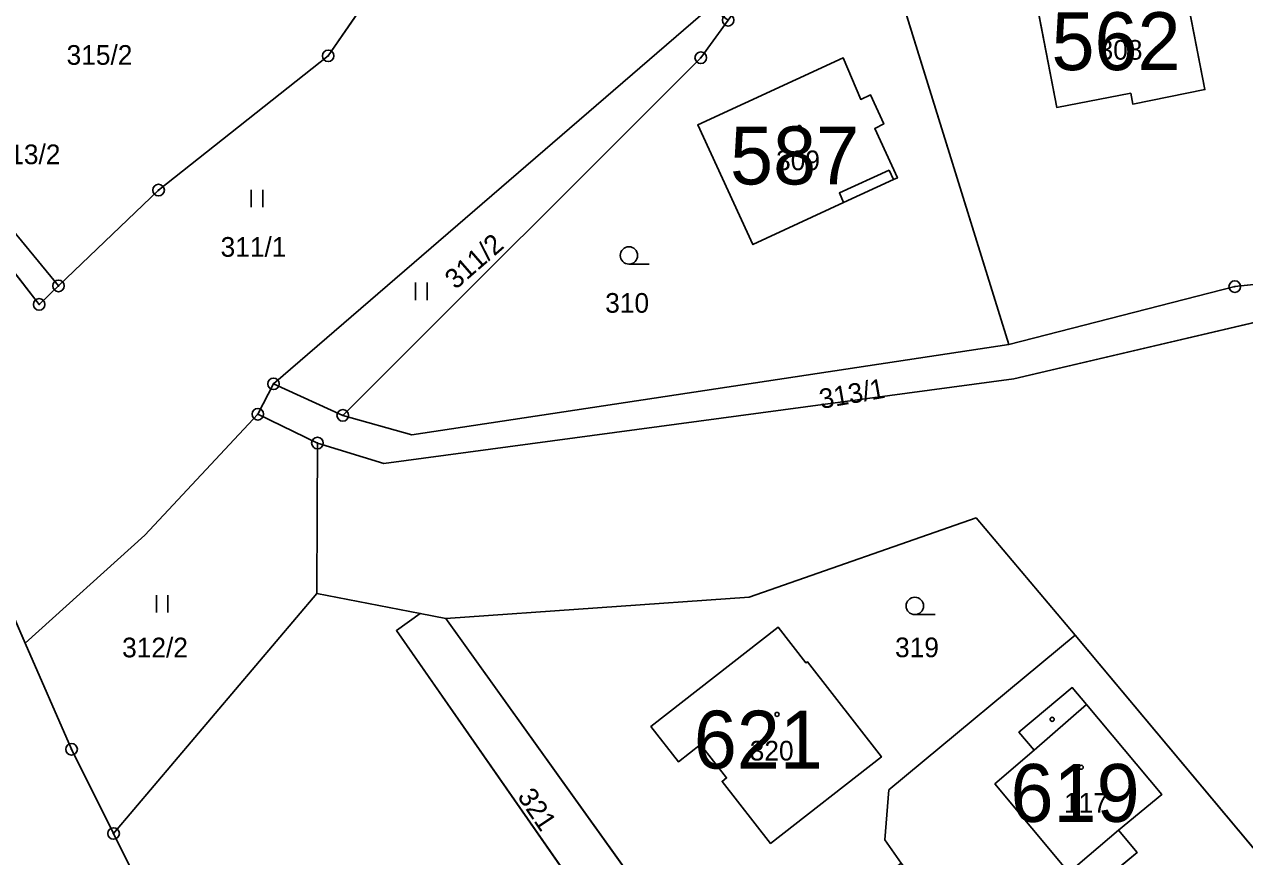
# Model space of a CAD drawing. Extents: x -689422 to -685210, y -987725 to -982160.
# Drawn here: x -687545.1 to -687439.7, y -985655.4 to -985583.5 of the extents above; entities that cross this region are included whole.
import ezdxf

# ---------------------------------------------------------------- set-up
doc = ezdxf.new("R2010")
doc.units = 0
for name, color, linetype in [('KN_Budovy', 7, 'Continuous'), ('KN_Budovy_cisla_domovni', 7, 'Continuous'), ('KN_Hranice_parcel', 7, 'Continuous'), ('KN_Hranice_parcel_vnitrni_kresba', 7, 'Continuous'), ('KN_Parcelni cisla', 7, 'Continuous'), ('KN_Polygon parcely', 7, 'Continuous'), ('KN_POZEMKY_OSTATNI PLOCHA', 7, 'Continuous'), ('KN_POZEMKY_TTP', 7, 'Continuous'), ('KN_POZEMKY_ZAHRADA', 7, 'Continuous'), ('KN_POZEMKY_ZASTAVENA PLOCHA', 7, 'Continuous'), ('KN_VYUZITI_17_ostatni plocha_ostatni komunikace', 7, 'Continuous'), ('KN_Značky bodu BP', 7, 'Continuous'), ('KN_Značky budov', 7, 'Continuous'), ('KN_Značky kultur', 7, 'Continuous')]:
    doc.layers.add(name, color=color, linetype=linetype)

msp = doc.modelspace()

# ---------------------------------------------------------------- linework, layer by layer
at = {"layer": 'KN_Budovy'}
for points in [[(-687457.78, -985580.96), (-687455.91, -985590.62), (-687449.52, -985589.4), (-687449.34, -985590.34), (-687443.11, -985589.08), (-687445.19, -985578.43)], [(-687470.4, -985596.04), (-687470.02, -985596.86), (-687469.69, -985596.72), (-687471.65, -985592.44), (-687470.87, -985592.05), (-687472.01, -985589.54), (-687472.86, -985589.93), (-687474.37, -985586.34), (-687486.94, -985592.14), (-687482.18, -985602.48), (-687474.34, -985598.85), (-687474.7, -985598.01)], [(-687480, -985635.54), (-687490.99, -985644.13), (-687488.61, -985647.18), (-687486.69, -985645.69), (-687484.45, -985648.57), (-687484.84, -985648.87), (-687480.65, -985654.24), (-687471.07, -985646.76), (-687477.45, -985638.54), (-687477.59, -985638.64)], [(-687450.57, -985653.1), (-687446.82, -985650), (-687453.33, -985642.24), (-687457.87, -985646.16), (-687461.26, -985649.09), (-687454.88, -985656.75)]]:
    msp.add_lwpolyline(points, close=True, dxfattribs=at)
at = {"layer": 'KN_Hranice_parcel'}
for p, q in [((-687473.4, -985568.15), (-687460.07, -985611.1)), ((-687523.61, -985614.51), (-687485.88, -985581.95)), ((-687545.06, -985636.92), (-687559.8, -985603.08)), ((-687523.61, -985614.51), (-687524.96, -985617.14)), ((-687517.62, -985617.24), (-687523.61, -985614.51)), ((-687524.96, -985617.14), (-687519.81, -985619.63)), ((-687519.86, -985632.63), (-687537.43, -985653.38)), ((-687519.86, -985632.63), (-687510.92, -985634.36)), ((-687510.92, -985634.36), (-687508.72, -985634.79)), ((-687508.72, -985634.79), (-687484.68, -985668.33)), ((-687454.32, -985636.23), (-687434.23, -985660.24))]:
    msp.add_line(p, q, dxfattribs=at)
for points in [[(-687445.19, -985578.43), (-687443.11, -985589.08), (-687449.34, -985590.34), (-687449.52, -985589.4), (-687455.91, -985590.62), (-687457.78, -985580.96), (-687445.19, -985578.43)], [(-687514.08, -985579.2), (-687518.88, -985586.17), (-687533.54, -985597.77), (-687542.19, -985606.05)], [(-687484.31, -985583.09), (-687486.68, -985586.33), (-687517.62, -985617.24)], [(-687470.87, -985592.05), (-687472.01, -985589.54), (-687472.86, -985589.93), (-687474.37, -985586.34), (-687486.94, -985592.14), (-687482.18, -985602.48), (-687474.34, -985598.85), (-687470.02, -985596.86), (-687469.69, -985596.72), (-687471.65, -985592.44), (-687470.87, -985592.05)], [(-687542.19, -985606.05), (-687556.61, -985588.52), (-687557.16, -985587.67)], [(-687542.19, -985606.05), (-687543.86, -985607.65), (-687552.69, -985596.27)], [(-687423.06, -985604.23), (-687440.53, -985606.11), (-687460.07, -985611.1)], [(-687519.81, -985619.63), (-687514.06, -985621.39), (-687459.62, -985614.07), (-687435.52, -985608.44)], [(-687460.07, -985611.1), (-687511.64, -985618.93), (-687517.62, -985617.24)], [(-687545.06, -985636.92), (-687534.72, -985627.59), (-687524.96, -985617.14)], [(-687519.81, -985619.63), (-687519.83, -985625.67), (-687519.86, -985632.63)], [(-687508.72, -985634.79), (-687482.49, -985632.96), (-687462.89, -985626.1), (-687454.32, -985636.23)], [(-687510.92, -985634.36), (-687512.98, -985635.84), (-687488.36, -985671.19)], [(-687480.65, -985654.24), (-687484.84, -985648.87), (-687484.45, -985648.57), (-687486.69, -985645.69), (-687488.61, -985647.18), (-687490.99, -985644.13), (-687480, -985635.54), (-687477.59, -985638.64), (-687477.45, -985638.54), (-687471.07, -985646.76), (-687480.65, -985654.24)], [(-687454.32, -985636.23), (-687470.44, -985649.61), (-687470.77, -985653.91), (-687469.36, -985655.93)], [(-687537.43, -985653.38), (-687541.06, -985646.1), (-687545.06, -985636.92)], [(-687457.87, -985646.16), (-687459.19, -985644.63), (-687454.57, -985640.76), (-687453.33, -985642.24), (-687446.82, -985650), (-687450.57, -985653.1), (-687448.97, -985655.03), (-687453.19, -985658.51), (-687454.88, -985656.75), (-687461.26, -985649.09), (-687457.87, -985646.16)], [(-687537.43, -985653.38), (-687519.75, -985688.77), (-687517.1, -985694.24)]]:
    msp.add_lwpolyline(points, dxfattribs=at)
at = {"layer": 'KN_Hranice_parcel_vnitrni_kresba'}
for p, q in [((-687474.7, -985598.01), (-687470.4, -985596.04)), ((-687470.4, -985596.04), (-687470.02, -985596.86)), ((-687474.34, -985598.85), (-687474.7, -985598.01)), ((-687457.87, -985646.16), (-687453.33, -985642.24)), ((-687454.88, -985656.75), (-687450.57, -985653.1))]:
    msp.add_line(p, q, dxfattribs=at)
at = {"layer": 'KN_Polygon parcely'}
for points in [[(-687514.08, -985579.2), (-687518.88, -985586.17), (-687533.54, -985597.77), (-687542.19, -985606.05), (-687543.86, -985607.65), (-687552.69, -985596.27), (-687557.93, -985601.29), (-687559.8, -985603.08), (-687545.06, -985636.92), (-687534.72, -985627.59), (-687524.96, -985617.14), (-687523.61, -985614.51), (-687485.88, -985581.95), (-687505.01, -985568.07), (-687502.75, -985564.44), (-687494.89, -985553.36), (-687487.36, -985542.66), (-687483.94, -985535.87), (-687483.15, -985534.3), (-687493.32, -985550.18), (-687503.16, -985563.36)], [(-687473.4, -985568.15), (-687460.07, -985611.1), (-687440.53, -985606.11), (-687423.06, -985604.23), (-687415.89, -985589.13), (-687414.76, -985588.24), (-687424.38, -985575.84), (-687455.69, -985535.5), (-687463.89, -985552.4), (-687468.77, -985562.4)], [(-687514.08, -985579.2), (-687521.31, -985574.08), (-687534.93, -985564.43), (-687557.16, -985587.67), (-687556.61, -985588.52), (-687542.19, -985606.05), (-687533.54, -985597.77), (-687518.88, -985586.17)], [(-687486.68, -985586.33), (-687517.62, -985617.24), (-687511.64, -985618.93), (-687460.07, -985611.1), (-687473.4, -985568.15), (-687484.31, -985583.09)], [(-687445.19, -985578.43), (-687443.11, -985589.08), (-687449.34, -985590.34), (-687449.52, -985589.4), (-687455.91, -985590.62), (-687457.78, -985580.96)], [(-687445.19, -985578.43), (-687457.78, -985580.96), (-687455.91, -985590.62), (-687449.52, -985589.4), (-687449.34, -985590.34), (-687443.11, -985589.08)], [(-687523.61, -985614.51), (-687517.62, -985617.24), (-687486.68, -985586.33), (-687484.31, -985583.09), (-687485.88, -985581.95)], [(-687470.87, -985592.05), (-687472.01, -985589.54), (-687472.86, -985589.93), (-687474.37, -985586.34), (-687486.94, -985592.14), (-687482.18, -985602.48), (-687474.34, -985598.85), (-687470.02, -985596.86), (-687469.69, -985596.72), (-687471.65, -985592.44)], [(-687470.87, -985592.05), (-687471.65, -985592.44), (-687469.69, -985596.72), (-687470.02, -985596.86), (-687474.34, -985598.85), (-687482.18, -985602.48), (-687486.94, -985592.14), (-687474.37, -985586.34), (-687472.86, -985589.93), (-687472.01, -985589.54)], [(-687557.16, -985587.67), (-687558.79, -985589.38), (-687552.69, -985596.27), (-687543.86, -985607.65), (-687542.19, -985606.05), (-687556.61, -985588.52)], [(-687543.62, -985665.29), (-687502.26, -985753.21), (-687496.06, -985761.89), (-687487.58, -985770.62), (-687476.07, -985779.43), (-687475.86, -985779.86), (-687464.93, -985765.32), (-687468.16, -985766.28), (-687474.53, -985765.28), (-687480.99, -985759.99), (-687490.63, -985748.94), (-687493.97, -985742.04), (-687504.36, -985720.58), (-687517.1, -985694.24), (-687519.75, -985688.77), (-687537.43, -985653.38), (-687541.06, -985646.1), (-687545.06, -985636.92), (-687559.8, -985603.08), (-687568.91, -985611.81), (-687562.2, -985624.89), (-687559.63, -985637.39), (-687550.99, -985656.4), (-687545.09, -985663.51)], [(-687482.49, -985632.96), (-687462.89, -985626.1), (-687454.32, -985636.23), (-687434.23, -985660.24), (-687415.45, -985682.48), (-687414.08, -985683.56), (-687410.36, -985685.62), (-687408.35, -985682.99), (-687388.1, -985669.3), (-687434.45, -985609.81), (-687435.52, -985608.44), (-687459.62, -985614.07), (-687514.06, -985621.39), (-687519.81, -985619.63), (-687519.83, -985625.67), (-687519.86, -985632.63), (-687510.92, -985634.36), (-687508.72, -985634.79)], [(-687519.81, -985619.63), (-687524.96, -985617.14), (-687534.72, -985627.59), (-687545.06, -985636.92), (-687541.06, -985646.1), (-687537.43, -985653.38), (-687519.86, -985632.63), (-687519.83, -985625.67)], [(-687508.72, -985634.79), (-687484.68, -985668.33), (-687469.36, -985655.93), (-687470.77, -985653.91), (-687470.44, -985649.61), (-687454.32, -985636.23), (-687462.89, -985626.1), (-687482.49, -985632.96)], [(-687517.1, -985694.24), (-687488.36, -985671.19), (-687512.98, -985635.84), (-687510.92, -985634.36), (-687519.86, -985632.63), (-687537.43, -985653.38), (-687519.75, -985688.77)], [(-687512.98, -985635.84), (-687488.36, -985671.19), (-687484.68, -985668.33), (-687508.72, -985634.79), (-687510.92, -985634.36)], [(-687480.65, -985654.24), (-687484.84, -985648.87), (-687484.45, -985648.57), (-687486.69, -985645.69), (-687488.61, -985647.18), (-687490.99, -985644.13), (-687480, -985635.54), (-687477.59, -985638.64), (-687477.45, -985638.54), (-687471.07, -985646.76)], [(-687480.65, -985654.24), (-687471.07, -985646.76), (-687477.45, -985638.54), (-687477.59, -985638.64), (-687480, -985635.54), (-687490.99, -985644.13), (-687488.61, -985647.18), (-687486.69, -985645.69), (-687484.45, -985648.57), (-687484.84, -985648.87)], [(-687469.36, -985655.93), (-687466.31, -985659.87), (-687453.77, -985676.06), (-687434.23, -985660.24), (-687454.32, -985636.23), (-687470.44, -985649.61), (-687470.77, -985653.91)], [(-687457.87, -985646.16), (-687459.19, -985644.63), (-687454.57, -985640.76), (-687453.33, -985642.24), (-687446.82, -985650), (-687450.57, -985653.1), (-687448.97, -985655.03), (-687453.19, -985658.51), (-687454.88, -985656.75), (-687461.26, -985649.09)], [(-687457.87, -985646.16), (-687461.26, -985649.09), (-687454.88, -985656.75), (-687453.19, -985658.51), (-687448.97, -985655.03), (-687450.57, -985653.1), (-687446.82, -985650), (-687453.33, -985642.24), (-687454.57, -985640.76), (-687459.19, -985644.63)]]:
    msp.add_lwpolyline(points, close=True, dxfattribs=at)
msp.add_lwpolyline([(-687423.06, -985604.23), (-687440.53, -985606.11), (-687460.07, -985611.1), (-687511.64, -985618.93), (-687517.62, -985617.24), (-687523.61, -985614.51), (-687524.96, -985617.14), (-687519.81, -985619.63), (-687514.06, -985621.39), (-687459.62, -985614.07), (-687435.52, -985608.44)], dxfattribs=at)
at = {"layer": 'KN_POZEMKY_OSTATNI PLOCHA'}
for p, q in [((-687559.8, -985603.08), (-687545.06, -985636.92)), ((-687440.53, -985606.11), (-687423.06, -985604.23)), ((-687460.07, -985611.1), (-687440.53, -985606.11)), ((-687435.52, -985608.44), (-687459.62, -985614.07)), ((-687511.64, -985618.93), (-687460.07, -985611.1)), ((-687524.96, -985617.14), (-687523.61, -985614.51)), ((-687523.61, -985614.51), (-687517.62, -985617.24)), ((-687459.62, -985614.07), (-687514.06, -985621.39)), ((-687519.81, -985619.63), (-687524.96, -985617.14)), ((-687517.62, -985617.24), (-687511.64, -985618.93)), ((-687514.06, -985621.39), (-687519.81, -985619.63)), ((-687512.98, -985635.84), (-687510.92, -985634.36)), ((-687510.92, -985634.36), (-687508.72, -985634.79)), ((-687508.72, -985634.79), (-687484.68, -985668.33)), ((-687488.36, -985671.19), (-687512.98, -985635.84)), ((-687545.06, -985636.92), (-687541.06, -985646.1)), ((-687541.06, -985646.1), (-687537.43, -985653.38)), ((-687537.43, -985653.38), (-687519.75, -985688.77))]:
    msp.add_line(p, q, dxfattribs=at)
at = {"layer": 'KN_POZEMKY_TTP'}
for p, q in [((-687460.07, -985611.1), (-687473.4, -985568.15)), ((-687443.11, -985589.08), (-687445.19, -985578.43)), ((-687514.08, -985579.2), (-687518.88, -985586.17)), ((-687518.88, -985586.17), (-687514.08, -985579.2)), ((-687523.61, -985614.51), (-687485.88, -985581.95)), ((-687485.88, -985581.95), (-687523.61, -985614.51)), ((-687457.78, -985580.96), (-687455.91, -985590.62)), ((-687484.31, -985583.09), (-687486.68, -985586.33)), ((-687518.88, -985586.17), (-687533.54, -985597.77)), ((-687533.54, -985597.77), (-687518.88, -985586.17)), ((-687486.68, -985586.33), (-687517.62, -985617.24)), ((-687556.61, -985588.52), (-687542.19, -985606.05)), ((-687542.19, -985606.05), (-687556.61, -985588.52)), ((-687449.34, -985590.34), (-687443.11, -985589.08)), ((-687455.91, -985590.62), (-687449.52, -985589.4)), ((-687449.52, -985589.4), (-687449.34, -985590.34)), ((-687543.86, -985607.65), (-687552.69, -985596.27)), ((-687552.69, -985596.27), (-687543.86, -985607.65)), ((-687533.54, -985597.77), (-687542.19, -985606.05)), ((-687542.19, -985606.05), (-687533.54, -985597.77)), ((-687545.06, -985636.92), (-687559.8, -985603.08)), ((-687423.06, -985604.23), (-687440.53, -985606.11)), ((-687542.19, -985606.05), (-687543.86, -985607.65)), ((-687543.86, -985607.65), (-687542.19, -985606.05)), ((-687440.53, -985606.11), (-687460.07, -985611.1)), ((-687523.61, -985614.51), (-687524.96, -985617.14)), ((-687517.62, -985617.24), (-687523.61, -985614.51)), ((-687524.96, -985617.14), (-687534.72, -985627.59)), ((-687534.72, -985627.59), (-687524.96, -985617.14)), ((-687524.96, -985617.14), (-687519.81, -985619.63)), ((-687519.81, -985619.63), (-687519.83, -985625.67)), ((-687519.83, -985625.67), (-687519.86, -985632.63)), ((-687534.72, -985627.59), (-687545.06, -985636.92)), ((-687545.06, -985636.92), (-687534.72, -985627.59)), ((-687537.43, -985653.38), (-687519.86, -985632.63)), ((-687519.86, -985632.63), (-687537.43, -985653.38)), ((-687519.86, -985632.63), (-687510.92, -985634.36)), ((-687510.92, -985634.36), (-687512.98, -985635.84)), ((-687512.98, -985635.84), (-687488.36, -985671.19)), ((-687541.06, -985646.1), (-687545.06, -985636.92)), ((-687537.43, -985653.38), (-687541.06, -985646.1)), ((-687519.75, -985688.77), (-687537.43, -985653.38))]:
    msp.add_line(p, q, dxfattribs=at)
at = {"layer": 'KN_POZEMKY_ZAHRADA'}
for p, q in [((-687473.4, -985568.15), (-687460.07, -985611.1)), ((-687486.68, -985586.33), (-687484.31, -985583.09)), ((-687517.62, -985617.24), (-687486.68, -985586.33)), ((-687474.37, -985586.34), (-687486.94, -985592.14)), ((-687472.86, -985589.93), (-687474.37, -985586.34)), ((-687472.01, -985589.54), (-687472.86, -985589.93)), ((-687470.87, -985592.05), (-687472.01, -985589.54)), ((-687486.94, -985592.14), (-687482.18, -985602.48)), ((-687471.65, -985592.44), (-687470.87, -985592.05)), ((-687469.69, -985596.72), (-687471.65, -985592.44)), ((-687470.02, -985596.86), (-687469.69, -985596.72)), ((-687474.34, -985598.85), (-687470.02, -985596.86)), ((-687482.18, -985602.48), (-687474.34, -985598.85)), ((-687459.62, -985614.07), (-687435.52, -985608.44)), ((-687460.07, -985611.1), (-687511.64, -985618.93)), ((-687514.06, -985621.39), (-687459.62, -985614.07)), ((-687511.64, -985618.93), (-687517.62, -985617.24)), ((-687519.83, -985625.67), (-687519.81, -985619.63)), ((-687519.81, -985619.63), (-687514.06, -985621.39)), ((-687519.86, -985632.63), (-687519.83, -985625.67)), ((-687482.49, -985632.96), (-687462.89, -985626.1)), ((-687462.89, -985626.1), (-687482.49, -985632.96)), ((-687462.89, -985626.1), (-687454.32, -985636.23)), ((-687454.32, -985636.23), (-687462.89, -985626.1)), ((-687510.92, -985634.36), (-687519.86, -985632.63)), ((-687508.72, -985634.79), (-687482.49, -985632.96)), ((-687482.49, -985632.96), (-687508.72, -985634.79)), ((-687508.72, -985634.79), (-687510.92, -985634.36)), ((-687484.68, -985668.33), (-687508.72, -985634.79)), ((-687480, -985635.54), (-687490.99, -985644.13)), ((-687477.59, -985638.64), (-687480, -985635.54)), ((-687454.32, -985636.23), (-687470.44, -985649.61)), ((-687470.44, -985649.61), (-687454.32, -985636.23)), ((-687454.32, -985636.23), (-687434.23, -985660.24)), ((-687434.23, -985660.24), (-687454.32, -985636.23)), ((-687477.45, -985638.54), (-687477.59, -985638.64)), ((-687471.07, -985646.76), (-687477.45, -985638.54)), ((-687454.57, -985640.76), (-687459.19, -985644.63)), ((-687453.33, -985642.24), (-687454.57, -985640.76)), ((-687446.82, -985650), (-687453.33, -985642.24)), ((-687490.99, -985644.13), (-687488.61, -985647.18)), ((-687459.19, -985644.63), (-687457.87, -985646.16)), ((-687488.61, -985647.18), (-687486.69, -985645.69)), ((-687486.69, -985645.69), (-687484.45, -985648.57)), ((-687457.87, -985646.16), (-687461.26, -985649.09)), ((-687480.65, -985654.24), (-687471.07, -985646.76)), ((-687484.45, -985648.57), (-687484.84, -985648.87)), ((-687484.84, -985648.87), (-687480.65, -985654.24)), ((-687461.26, -985649.09), (-687454.88, -985656.75)), ((-687470.44, -985649.61), (-687470.77, -985653.91)), ((-687470.77, -985653.91), (-687470.44, -985649.61)), ((-687450.57, -985653.1), (-687446.82, -985650)), ((-687448.97, -985655.03), (-687450.57, -985653.1)), ((-687470.77, -985653.91), (-687469.36, -985655.93)), ((-687469.36, -985655.93), (-687470.77, -985653.91)), ((-687453.19, -985658.51), (-687448.97, -985655.03))]:
    msp.add_line(p, q, dxfattribs=at)
at = {"layer": 'KN_POZEMKY_ZASTAVENA PLOCHA'}
for p, q in [((-687445.19, -985578.43), (-687443.11, -985589.08)), ((-687455.91, -985590.62), (-687457.78, -985580.96)), ((-687486.94, -985592.14), (-687474.37, -985586.34)), ((-687474.37, -985586.34), (-687472.86, -985589.93)), ((-687443.11, -985589.08), (-687449.34, -985590.34)), ((-687472.86, -985589.93), (-687472.01, -985589.54)), ((-687472.01, -985589.54), (-687470.87, -985592.05)), ((-687449.52, -985589.4), (-687455.91, -985590.62)), ((-687449.34, -985590.34), (-687449.52, -985589.4)), ((-687482.18, -985602.48), (-687486.94, -985592.14)), ((-687470.87, -985592.05), (-687471.65, -985592.44)), ((-687471.65, -985592.44), (-687469.69, -985596.72)), ((-687469.69, -985596.72), (-687470.02, -985596.86)), ((-687470.02, -985596.86), (-687474.34, -985598.85)), ((-687474.34, -985598.85), (-687482.18, -985602.48)), ((-687490.99, -985644.13), (-687480, -985635.54)), ((-687480, -985635.54), (-687477.59, -985638.64)), ((-687477.59, -985638.64), (-687477.45, -985638.54)), ((-687477.45, -985638.54), (-687471.07, -985646.76)), ((-687459.19, -985644.63), (-687454.57, -985640.76)), ((-687454.57, -985640.76), (-687453.33, -985642.24)), ((-687453.33, -985642.24), (-687446.82, -985650)), ((-687488.61, -985647.18), (-687490.99, -985644.13)), ((-687457.87, -985646.16), (-687459.19, -985644.63)), ((-687486.69, -985645.69), (-687488.61, -985647.18)), ((-687484.45, -985648.57), (-687486.69, -985645.69)), ((-687461.26, -985649.09), (-687457.87, -985646.16)), ((-687471.07, -985646.76), (-687480.65, -985654.24)), ((-687484.84, -985648.87), (-687484.45, -985648.57)), ((-687480.65, -985654.24), (-687484.84, -985648.87)), ((-687454.88, -985656.75), (-687461.26, -985649.09)), ((-687446.82, -985650), (-687450.57, -985653.1)), ((-687450.57, -985653.1), (-687448.97, -985655.03)), ((-687448.97, -985655.03), (-687453.19, -985658.51))]:
    msp.add_line(p, q, dxfattribs=at)
at = {"layer": 'KN_VYUZITI_17_ostatni plocha_ostatni komunikace'}
for p, q in [((-687559.8, -985603.08), (-687545.06, -985636.92)), ((-687440.53, -985606.11), (-687423.06, -985604.23)), ((-687460.07, -985611.1), (-687440.53, -985606.11)), ((-687435.52, -985608.44), (-687459.62, -985614.07)), ((-687511.64, -985618.93), (-687460.07, -985611.1)), ((-687524.96, -985617.14), (-687523.61, -985614.51)), ((-687523.61, -985614.51), (-687517.62, -985617.24)), ((-687459.62, -985614.07), (-687514.06, -985621.39)), ((-687519.81, -985619.63), (-687524.96, -985617.14)), ((-687517.62, -985617.24), (-687511.64, -985618.93)), ((-687514.06, -985621.39), (-687519.81, -985619.63)), ((-687512.98, -985635.84), (-687510.92, -985634.36)), ((-687510.92, -985634.36), (-687508.72, -985634.79)), ((-687508.72, -985634.79), (-687484.68, -985668.33)), ((-687488.36, -985671.19), (-687512.98, -985635.84)), ((-687545.06, -985636.92), (-687541.06, -985646.1)), ((-687541.06, -985646.1), (-687537.43, -985653.38)), ((-687537.43, -985653.38), (-687519.75, -985688.77))]:
    msp.add_line(p, q, dxfattribs=at)
at = {"layer": 'KN_Značky bodu BP'}
for centre, radius in [((-687484.31, -985583.09), 0.5), ((-687518.88, -985586.17), 0.5), ((-687518.88, -985586.17), 0.0303), ((-687486.68, -985586.33), 0.5), ((-687486.68, -985586.33), 0.0303), ((-687533.54, -985597.77), 0.5), ((-687533.54, -985597.77), 0.0303), ((-687542.19, -985606.05), 0.5), ((-687542.19, -985606.05), 0.0303), ((-687440.53, -985606.11), 0.5), ((-687440.53, -985606.11), 0.0303), ((-687543.86, -985607.65), 0.5), ((-687543.86, -985607.65), 0.0303), ((-687523.61, -985614.51), 0.5), ((-687523.61, -985614.51), 0.0303), ((-687524.96, -985617.14), 0.5), ((-687517.62, -985617.24), 0.5), ((-687524.96, -985617.14), 0.0303), ((-687517.62, -985617.24), 0.0303), ((-687519.81, -985619.63), 0.5), ((-687519.81, -985619.63), 0.0303), ((-687541.06, -985646.1), 0.5), ((-687541.06, -985646.1), 0.0303), ((-687537.43, -985653.38), 0.5), ((-687537.43, -985653.38), 0.0303)]:
    msp.add_circle(centre, radius, dxfattribs=at)
at = {"layer": 'KN_Značky budov'}
for centre in [(-687478.17, -985592.36), (-687480.09, -985643.08), (-687456.31, -985643.51), (-687453.8, -985647.65)]:
    msp.add_circle(centre, 0.175, dxfattribs=at)
at = {"layer": 'KN_Značky kultur'}
for p, q in [((-687525.53, -985599.25), (-687525.53, -985597.75)), ((-687524.53, -985599.25), (-687524.53, -985597.75)), ((-687492.89, -985604.17), (-687491.14, -985604.17)), ((-687511.34, -985607.27), (-687511.34, -985605.77)), ((-687510.34, -985607.27), (-687510.34, -985605.77)), ((-687533.73, -985634.27), (-687533.73, -985632.77)), ((-687532.73, -985634.27), (-687532.73, -985632.77)), ((-687468.18, -985634.46), (-687466.43, -985634.46))]:
    msp.add_line(p, q, dxfattribs=at)
for centre in [(-687492.89, -985603.42), (-687468.18, -985633.71)]:
    msp.add_circle(centre, 0.75, dxfattribs=at)

# ---------------------------------------------------------------- texts
at = {"layer": 'KN_Budovy_cisla_domovni'}
for s, p in [('562', (-687456.37, -985587.4)), ('587', (-687484.15, -985597.28)), ('621', (-687487.28, -985647.76)), ('619', (-687459.91, -985652.37))]:
    msp.add_text(s, height=5, dxfattribs=at).set_placement(p)
at = {"layer": 'KN_Parcelni cisla'}
for s, p in [('308', (-687452.3, -985586.5)), ('315/2', (-687541.49, -985586.94)), ('313/2', (-687547.71, -985595.53)), ('309', (-687480.17, -985596.05)), ('311/1', (-687528.18, -985603.53)), ('310', (-687494.94, -985608.37)), ('312/2', (-687536.69, -985638.15)), ('319', (-687469.89, -985638.14)), ('320', (-687482.45, -985647.07)), ('117', (-687455.29, -985651.58))]:
    msp.add_text(s, height=1.7, dxfattribs=at).set_placement(p)
for s, rotation, p in [('311/2', 41, (-687507.87, -985606.42)), ('313/1', 10, (-687476.28, -985616.69)), ('321', 304, (-687502.58, -985650.18))]:
    msp.add_text(s, height=1.7, rotation=rotation, dxfattribs=at).set_placement(p)

doc.saveas('drawing.dxf')
